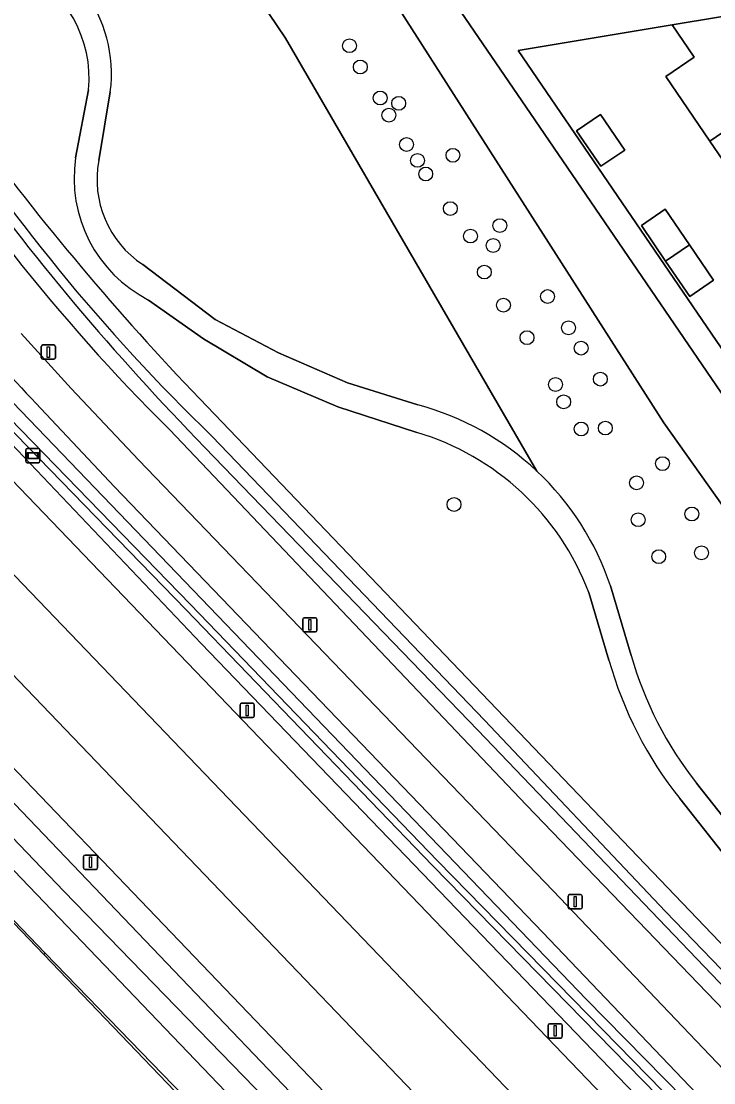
# Model space of a CAD drawing. Extents: x 155275 to 156265, y 382654 to 383635.
# Drawn here: x 155380.7 to 155429.6, y 382926 to 383000.9 of the extents above; entities that cross this region are included whole.
import ezdxf

# ---------------------------------------------------------------- set-up
doc = ezdxf.new("R2010")
doc.units = 0
for name, color, linetype in [('IMGEO_Berm_groen', 7, 'Continuous'), ('IMGEO_Boom', 7, 'Continuous'), ('IMGEO_Erf', 7, 'Continuous'), ('IMGEO_Fietspad_gesloten', 7, 'Continuous'), ('IMGEO_Groenvoorziening', 7, 'Continuous'), ('IMGEO_Lichtmast', 7, 'Continuous'), ('IMGEO_Oever', 7, 'Continuous'), ('IMGEO_Pand', 7, 'Continuous'), ('IMGEO_Rijbaan_regionaal_gesloten', 7, 'Continuous'), ('IMGEO_Voetpad_halfverhard', 7, 'Continuous'), ('IMGEO_Voetpad_open', 7, 'Continuous'), ('IMGEO_Waterloop', 7, 'Continuous'), ('IMGEO_Wegwijzer', 7, 'Continuous')]:
    doc.layers.add(name, color=color, linetype=linetype)

msp = doc.modelspace()

# ---------------------------------------------------------------- linework, layer by layer
at = {"layer": 'IMGEO_Berm_groen'}
for points in [[(155437.275, 382888.537), (155281.344, 383051.211)], [(155282.267, 383047.629), (155302.997, 383026.374), (155416.528, 382907.651), (155426.247, 382897.413), (155425.49, 382896.737)], [(155425.49, 382896.737), (155415.416, 382906.833), (155383.699, 382939.465), (155304.78, 383021.924), (155281.253, 383046.66)], [(155279.261, 383046.251), (155414.868, 382904.713), (155426.578, 382892.545), (155428.419, 382890.877)], [(155377.061, 382977.285), (155378.928, 382975.158), (155420.564, 382931.861), (155428.837, 382923.426), (155432.495, 382919.332), (155435.67, 382915.583), (155435.699, 382915.55), (155440.289, 382910.148), (155443.7, 382905.503), (155449.03, 382899.261), (155447.774, 382897.917), (155441.782, 382904.424), (155434.724, 382913.469), (155433.835, 382914.566), (155428.239, 382920.741), (155393.397, 382956.947), (155379.965, 382971.066)], [(155446.983, 382895.628), (155452.599, 382889.919), (155454.538, 382887.999), (155454.868, 382888.278), (155452.359, 382899.653), (155450.523, 382901.964), (155417.502, 382936.566), (155387.267, 382968.01), (155382.074, 382973.524)], [(155378.866, 382969.662), (155427.367, 382919.186)]]:
    msp.add_lwpolyline(points, dxfattribs=at)
msp.add_lwpolyline([(155382.277, 382935.001), (155382.376, 382935.096), (155274.819, 383047.261), (155274.727, 383047.171), (155319.956, 382999.999), (155350.418, 382968.229)], close=True, dxfattribs=at)
msp.add_arc((155523.942, 383107.603), 195.202, 218.67401, 223.3833, dxfattribs=at)
at = {"layer": 'IMGEO_Boom'}
for centre in [(155403.857, 382999.13), (155404.617, 382997.629), (155406.025, 382995.44), (155407.327, 382995.067), (155406.637, 382994.228), (155407.883, 382992.163), (155411.155, 382991.398), (155408.652, 382991.038), (155409.235, 382990.08), (155410.97, 382987.636), (155414.466, 382986.437), (155412.395, 382985.699), (155413.999, 382985.029), (155413.369, 382983.159), (155414.718, 382980.819), (155417.835, 382981.429), (155416.383, 382978.531), (155419.307, 382979.227), (155420.2, 382977.795), (155421.561, 382975.607), (155418.395, 382975.227), (155418.967, 382974.005), (155420.212, 382972.086), (155421.913, 382972.151), (155425.95, 382969.641), (155424.117, 382968.287), (155411.233, 382966.753), (155428.019, 382966.088), (155424.225, 382965.682), (155425.68, 382963.078), (155428.7, 382963.351)]:
    msp.add_circle(centre, 0.489, dxfattribs=at)
at = {"layer": 'IMGEO_Erf'}
msp.add_lwpolyline([(155432.38, 382987.855), (155429.278, 382992.407), (155426.176, 382996.958), (155428.174, 382998.324), (155426.622, 383000.594), (155415.754, 382998.795), (155421.418, 382990.501), (155464.622, 382927.23)], dxfattribs=at)
for points in [[(155421.592, 382990.62), (155419.877, 382993.127), (155421.562, 382994.28), (155423.277, 382991.772)], [(155429.552, 382982.595), (155427.867, 382981.443), (155426.161, 382983.939), (155424.454, 382986.435), (155426.139, 382987.587), (155427.846, 382985.091)]]:
    msp.add_lwpolyline(points, close=True, dxfattribs=at)
at = {"layer": 'IMGEO_Fietspad_gesloten'}
for points in [[(155279.516, 383049.469), (155281.344, 383051.211), (155280.12, 383052.488), (155274.819, 383047.261), (155382.376, 382935.096), (155396.682, 382920.348), (155411.8, 382904.604), (155427.596, 382888.164), (155439.855, 382875.441), (155446.27, 382868.802), (155448.602, 382866.131), (155448.987, 382865.586), (155449.17, 382865.237), (155449.186, 382865.219)], [(155449.186, 382865.219), (155450.258, 382867.867), (155447.713, 382870.572), (155433.115, 382885.819), (155428.419, 382890.877), (155426.578, 382892.545), (155414.868, 382904.713), (155279.261, 383046.251)], [(155467.471, 382885.215), (155466.274, 382886.546), (155462.125, 382891.56), (155457.382, 382897.564), (155452.381, 382903.663), (155418.229, 382939.486), (155388.973, 382969.911), (155384.202, 382974.94), (155380.679, 382978.82)], [(155382.074, 382973.524), (155387.267, 382968.01), (155417.502, 382936.566), (155450.523, 382901.964), (155452.359, 382899.653), (155456.126, 382894.796), (155459.802, 382890.211), (155463.42, 382885.872), (155465.744, 382883.339)]]:
    msp.add_lwpolyline(points, dxfattribs=at)
msp.add_arc((155523.942, 383107.603), 195.202, 218.67401, 223.3833, dxfattribs=at)
at = {"layer": 'IMGEO_Groenvoorziening'}
for points in [[(155328.614, 383091.19), (155327.888, 383090.483), (155308.04, 383071.156), (155305.317, 383068.484), (155288.375, 383051.862), (155287.661, 383051.161), (155442.782, 382889.374), (155447.09, 382884.981), (155450.038, 382881.825), (155452.242, 382883.926), (155441.293, 382895.656), (155436.926, 382900.682), (155433.165, 382905.476)], [(155416.626, 382994.342), (155408.98, 383005.536), (155405.665, 383004.391), (155426.03, 382972.515), (155450.141, 382938.572), (155450.906, 382935.259), (155448.856, 382932.565), (155446.663, 382930.282)], [(155446.663, 382930.282), (155448.856, 382932.565), (155450.906, 382935.259), (155450.141, 382938.572), (155426.03, 382972.515), (155405.665, 383004.391)], [(155397.023, 383003.106), (155399.344, 382999.669), (155417.082, 382969.113)], [(155399.344, 382999.669), (155397.023, 383003.106)], [(155417.082, 382969.113), (155399.344, 382999.669)], [(155384.519, 382991.213), (155385.444, 382996.019)], [(155386.974, 382995.887), (155386.162, 382991.024)], [(155453.817, 382932.648), (155457.031, 382931.517), (155460.318, 382930.181), (155463.032, 382926.144), (155463.155, 382926.228), (155416.626, 382994.342)], [(155389.263, 382983.683), (155394.376, 382979.807), (155398.833, 382977.456), (155403.707, 382975.336), (155408.674, 382973.788)], [(155408.606, 382971.844), (155403.025, 382973.65), (155398.04, 382975.765), (155393.545, 382978.447), (155389.674, 382981.185)], [(155380.679, 382978.82), (155384.202, 382974.94), (155388.973, 382969.911), (155418.229, 382939.486), (155452.381, 382903.663), (155457.382, 382897.564), (155462.125, 382891.56), (155466.274, 382886.546), (155466.522, 382886.637), (155468.811, 382887.342)], [(155393.288, 382974.213), (155447.775, 382917.285)], [(155447.775, 382917.285), (155454.703, 382909.926), (155460.293, 382903.543), (155463.956, 382899.45), (155466.518, 382897.024), (155467.762, 382895.538), (155468.224, 382894.705), (155468.233, 382894.159), (155467.888, 382893.76), (155466.948, 382893.209), (155466.064, 382892.869), (155465.377, 382892.557), (155464.556, 382892.407), (155463.66, 382893.099), (155462.999, 382893.797), (155462.379, 382895.436), (155460.89, 382898.156), (155455.27, 382904.593), (155445.485, 382915.19), (155436.945, 382924.144), (155416.355, 382945.549), (155391.148, 382972.039)], [(155426.969, 382912.9), (155423.221, 382916.929), (155374.084, 382968.1)], [(155422.168, 382955.776), (155420.743, 382960.559)], [(155422.276, 382961.016), (155423.733, 382956.107)], [(155428.35, 382947.092), (155438.264, 382934.539)], [(155437.014, 382933.541), (155427.167, 382946.015)]]:
    msp.add_lwpolyline(points, dxfattribs=at)
for centre, radius, start, end in [((155376.838, 382996.816), 8.643, 354.71049, 63.51155), ((155377.311, 382997.145), 9.744, 352.58077, 37.3348), ((155486.723, 383068.331), 135.671, 211.17256, 225.21409), ((155531.513, 383106.836), 191.56, 216.3212, 223.81502), ((155394.07, 382989.784), 9.657, 171.4878, 242.92403), ((155393.217, 382989.679), 7.182, 169.2049, 236.59564), ((155403.58, 382954.727), 19.73, 46.81397, 75.03633), ((155403.264, 382953.93), 18.693, 20.7699, 73.39665), ((155403.574, 382954.733), 19.729, 18.56857, 46.78952), ((155448.949, 382963.331), 26.23, 195.98716, 218.25103), ((155448.447, 382963.074), 27.274, 195.52049, 218.71713)]:
    msp.add_arc(centre, radius, start, end, dxfattribs=at)
at = {"layer": 'IMGEO_Lichtmast'}
for p, q in [((155382.104, 382977.114), (155382.104, 382977.914)), ((155382.104, 382977.914), (155382.104, 382977.114)), ((155382.204, 382978.014), (155382.994, 382978.014)), ((155382.994, 382978.014), (155382.204, 382978.014)), ((155383.094, 382977.914), (155383.094, 382977.114)), ((155383.094, 382977.114), (155383.094, 382977.914)), ((155382.994, 382977.014), (155382.204, 382977.014)), ((155382.204, 382977.014), (155382.994, 382977.014)), ((155400.555, 382957.867), (155400.555, 382958.667)), ((155400.555, 382958.667), (155400.555, 382957.867)), ((155400.655, 382958.767), (155401.445, 382958.767)), ((155401.445, 382958.767), (155400.655, 382958.767)), ((155401.545, 382958.667), (155401.545, 382957.867)), ((155401.545, 382957.867), (155401.545, 382958.667)), ((155401.445, 382957.767), (155400.655, 382957.767)), ((155400.655, 382957.767), (155401.445, 382957.767)), ((155396.141, 382951.827), (155396.141, 382952.627)), ((155396.141, 382952.627), (155396.141, 382951.827)), ((155396.241, 382952.727), (155397.031, 382952.727)), ((155397.031, 382952.727), (155396.241, 382952.727)), ((155397.131, 382952.627), (155397.131, 382951.827)), ((155397.131, 382951.827), (155397.131, 382952.627)), ((155397.031, 382951.727), (155396.241, 382951.727)), ((155396.241, 382951.727), (155397.031, 382951.727)), ((155385.087, 382941.109), (155385.087, 382941.909)), ((155385.087, 382941.909), (155385.087, 382941.109)), ((155385.187, 382942.009), (155385.977, 382942.009)), ((155385.977, 382942.009), (155385.187, 382942.009)), ((155386.077, 382941.909), (155386.077, 382941.109)), ((155386.077, 382941.109), (155386.077, 382941.909)), ((155385.977, 382941.009), (155385.187, 382941.009)), ((155385.187, 382941.009), (155385.977, 382941.009)), ((155419.28, 382938.331), (155419.28, 382939.131)), ((155419.28, 382939.131), (155419.28, 382938.331)), ((155419.38, 382939.231), (155420.17, 382939.231)), ((155420.17, 382939.231), (155419.38, 382939.231)), ((155420.27, 382939.131), (155420.27, 382938.331)), ((155420.27, 382938.331), (155420.27, 382939.131)), ((155420.17, 382938.231), (155419.38, 382938.231)), ((155419.38, 382938.231), (155420.17, 382938.231)), ((155417.876, 382929.211), (155417.876, 382930.011)), ((155417.876, 382930.011), (155417.876, 382929.211)), ((155417.976, 382930.111), (155418.766, 382930.111)), ((155418.766, 382930.111), (155417.976, 382930.111)), ((155418.866, 382930.011), (155418.866, 382929.211)), ((155418.866, 382929.211), (155418.866, 382930.011)), ((155418.766, 382929.111), (155417.976, 382929.111)), ((155417.976, 382929.111), (155418.766, 382929.111))]:
    msp.add_line(p, q, dxfattribs=at)
for points in [[(155382.524, 382977.889), (155382.674, 382977.889), (155382.674, 382977.139), (155382.524, 382977.139), (155382.524, 382977.889)], [(155400.975, 382958.642), (155401.125, 382958.642), (155401.125, 382957.892), (155400.975, 382957.892), (155400.975, 382958.642)], [(155396.561, 382952.602), (155396.711, 382952.602), (155396.711, 382951.852), (155396.561, 382951.852), (155396.561, 382952.602)], [(155385.507, 382941.884), (155385.657, 382941.884), (155385.657, 382941.134), (155385.507, 382941.134), (155385.507, 382941.884)], [(155419.7, 382939.106), (155419.85, 382939.106), (155419.85, 382938.356), (155419.7, 382938.356), (155419.7, 382939.106)], [(155418.296, 382929.986), (155418.446, 382929.986), (155418.446, 382929.236), (155418.296, 382929.236), (155418.296, 382929.986)]]:
    msp.add_lwpolyline(points, dxfattribs=at)
for centre, start, end in [((155382.204, 382977.914), 90, 180), ((155382.204, 382977.914), 90, 180), ((155382.994, 382977.914), 0, 90), ((155382.994, 382977.914), 360, 90), ((155382.204, 382977.114), 180, 270), ((155382.204, 382977.114), 180, 270), ((155382.994, 382977.114), 270, 0), ((155382.994, 382977.114), 270, 0), ((155400.655, 382958.667), 90, 180), ((155400.655, 382958.667), 90, 180), ((155401.445, 382958.667), 0, 90), ((155401.445, 382958.667), 360, 90), ((155400.655, 382957.867), 180, 270), ((155400.655, 382957.867), 180, 270), ((155401.445, 382957.867), 270, 0), ((155401.445, 382957.867), 270, 0), ((155396.241, 382952.627), 90, 180), ((155396.241, 382952.627), 90, 180), ((155397.031, 382952.627), 0, 90), ((155397.031, 382952.627), 360, 90), ((155396.241, 382951.827), 180, 270), ((155396.241, 382951.827), 180, 270), ((155397.031, 382951.827), 270, 0), ((155397.031, 382951.827), 270, 0), ((155385.187, 382941.909), 90, 180), ((155385.187, 382941.909), 90, 180), ((155385.977, 382941.909), 0, 90), ((155385.977, 382941.909), 360, 90), ((155385.187, 382941.109), 180, 270), ((155385.187, 382941.109), 180, 270), ((155385.977, 382941.109), 270, 0), ((155385.977, 382941.109), 270, 0), ((155419.38, 382939.131), 90, 180), ((155419.38, 382939.131), 90, 180), ((155420.17, 382939.131), 0, 90), ((155420.17, 382939.131), 360, 90), ((155419.38, 382938.331), 180, 270), ((155419.38, 382938.331), 180, 270), ((155420.17, 382938.331), 270, 0), ((155420.17, 382938.331), 270, 0), ((155417.976, 382930.011), 90, 180), ((155417.976, 382930.011), 90, 180), ((155418.766, 382930.011), 0, 90), ((155418.766, 382930.011), 360, 90), ((155417.976, 382929.211), 180, 270), ((155417.976, 382929.211), 180, 270), ((155418.766, 382929.211), 270, 0), ((155418.766, 382929.211), 270, 0)]:
    msp.add_arc(centre, 0.1, start, end, dxfattribs=at)
at = {"layer": 'IMGEO_Oever'}
for points in [[(155425.606, 382925.031), (155409.717, 382941.277), (155392.295, 382959.355), (155376.321, 382975.769), (155369.926, 382983.585), (155363.024, 382993.696), (155358.597, 383002.385), (155354.981, 383011.188), (155352.608, 383020.25)], [(155353.08, 383020.354), (155355.441, 383011.342), (155359.036, 383002.587), (155363.441, 382993.943), (155370.314, 382983.875), (155376.682, 382976.092), (155392.642, 382959.692), (155410.064, 382941.614), (155425.961, 382925.36)], [(155420.564, 382931.861), (155378.928, 382975.158), (155377.061, 382977.285)], [(155391.148, 382972.039), (155416.355, 382945.549), (155436.945, 382924.144), (155445.485, 382915.19), (155455.27, 382904.593), (155460.89, 382898.156), (155462.379, 382895.436), (155462.999, 382893.797), (155463.66, 382893.099), (155464.556, 382892.407), (155465.377, 382892.557), (155466.064, 382892.869), (155466.948, 382893.209), (155467.888, 382893.76), (155468.233, 382894.159), (155468.224, 382894.705), (155467.762, 382895.538), (155466.518, 382897.024), (155463.956, 382899.45), (155460.293, 382903.543), (155454.703, 382909.926), (155447.775, 382917.285), (155393.288, 382974.213)], [(155394.163, 382971.559), (155413.378, 382951.535), (155426.165, 382938.046), (155446.47, 382917.004)], [(155379.965, 382971.066), (155393.397, 382956.947), (155428.239, 382920.741), (155433.835, 382914.566), (155434.724, 382913.469), (155441.782, 382904.424), (155447.774, 382897.917), (155449.03, 382899.261), (155443.7, 382905.503), (155440.289, 382910.148), (155435.699, 382915.55), (155435.67, 382915.583), (155432.495, 382919.332), (155428.837, 382923.426), (155420.564, 382931.861)], [(155446.47, 382917.004), (155455.076, 382907.87), (155458.688, 382903.767), (155461.85, 382899.868), (155465.852, 382894.549), (155466.325, 382893.762), (155465.272, 382893.187), (155464.84, 382894.03), (155461.288, 382899.411), (155458.196, 382903.31), (155445.925, 382916.371), (155412.904, 382950.833), (155393.654, 382970.786)]]:
    msp.add_lwpolyline(points, dxfattribs=at)
for centre, radius, start, end in [((155486.723, 383068.331), 135.671, 211.17256, 225.21409), ((155487.706, 383068.519), 134.727, 212.4373, 226.02746), ((155531.513, 383106.836), 191.56, 216.3212, 223.81502), ((155521.084, 383095.703), 178.446, 215.65457, 224.42947)]:
    msp.add_arc(centre, radius, start, end, dxfattribs=at)
at = {"layer": 'IMGEO_Pand'}
for points in [[(155438.739, 382998.854), (155436.437, 383002.224), (155426.622, 383000.594), (155428.174, 382998.324), (155426.176, 382996.958), (155429.278, 382992.407)], [(155441.846, 382994.306), (155438.739, 382998.854), (155429.278, 382992.407), (155432.38, 382987.855), (155433.38, 382988.537)], [(155421.562, 382994.28), (155419.877, 382993.127), (155421.592, 382990.62), (155423.277, 382991.772)], [(155426.139, 382987.587), (155424.454, 382986.435), (155426.161, 382983.939), (155427.846, 382985.091)], [(155427.846, 382985.091), (155426.161, 382983.939), (155427.867, 382981.443), (155429.552, 382982.595)]]:
    msp.add_lwpolyline(points, close=True, dxfattribs=at)
at = {"layer": 'IMGEO_Rijbaan_regionaal_gesloten'}
for points in [[(155287.661, 383051.161), (155284.558, 383054.398), (155281.344, 383051.211), (155437.275, 382888.537), (155443.924, 382881.684), (155450.367, 382874.978), (155452.668, 382872.378)], [(155455.495, 382876.107), (155453.147, 382878.496), (155450.038, 382881.825), (155447.09, 382884.981), (155442.782, 382889.374), (155287.661, 383051.161)], [(155427.367, 382919.186), (155378.866, 382969.662)], [(155374.084, 382968.1), (155423.221, 382916.929), (155426.969, 382912.9)]]:
    msp.add_lwpolyline(points, dxfattribs=at)
at = {"layer": 'IMGEO_Voetpad_halfverhard'}
for points in [[(155385.444, 382996.019), (155384.519, 382991.213)], [(155386.162, 382991.024), (155386.974, 382995.887)], [(155403.707, 382975.336), (155398.833, 382977.456), (155394.376, 382979.807), (155389.263, 382983.683)], [(155389.674, 382981.185), (155393.545, 382978.447), (155398.04, 382975.765), (155403.025, 382973.65), (155408.606, 382971.844)], [(155408.674, 382973.788), (155403.707, 382975.336)], [(155420.743, 382960.559), (155422.168, 382955.776)], [(155423.733, 382956.107), (155422.276, 382961.016)], [(155438.264, 382934.539), (155428.35, 382947.092)], [(155427.167, 382946.015), (155437.014, 382933.541)]]:
    msp.add_lwpolyline(points, dxfattribs=at)
for centre, radius, start, end in [((155376.838, 382996.816), 8.643, 354.71049, 63.51155), ((155377.311, 382997.145), 9.744, 352.58077, 37.3348), ((155394.07, 382989.784), 9.657, 171.4878, 242.92403), ((155393.217, 382989.679), 7.182, 169.2049, 236.59564), ((155403.58, 382954.727), 19.73, 46.81397, 75.03633), ((155403.264, 382953.93), 18.693, 20.7699, 73.39665), ((155403.574, 382954.733), 19.729, 18.56857, 46.78952), ((155448.949, 382963.331), 26.23, 195.98716, 218.25103), ((155448.447, 382963.074), 27.274, 195.52049, 218.71713)]:
    msp.add_arc(centre, radius, start, end, dxfattribs=at)
at = {"layer": 'IMGEO_Voetpad_open'}
for points in [[(155408.98, 383005.536), (155416.626, 382994.342), (155463.155, 382926.228)], [(155464.622, 382927.23), (155421.418, 382990.501), (155415.754, 382998.795), (155426.622, 383000.594), (155436.437, 383002.224)]]:
    msp.add_lwpolyline(points, dxfattribs=at)
msp.add_lwpolyline([(155382.277, 382935.001), (155449.17, 382865.237), (155448.987, 382865.586), (155448.602, 382866.131), (155446.27, 382868.802), (155439.855, 382875.441), (155427.596, 382888.164), (155411.8, 382904.604), (155396.682, 382920.348), (155382.376, 382935.096)], close=True, dxfattribs=at)
at = {"layer": 'IMGEO_Waterloop'}
for points in [[(155281.253, 383046.66), (155304.78, 383021.924), (155383.699, 382939.465), (155415.416, 382906.833), (155425.49, 382896.737), (155426.247, 382897.413), (155416.528, 382907.651), (155302.997, 383026.374), (155282.267, 383047.629)], [(155352.608, 383020.25), (155354.981, 383011.188), (155358.597, 383002.385), (155363.024, 382993.696), (155369.926, 382983.585), (155376.321, 382975.769), (155392.295, 382959.355), (155409.717, 382941.277), (155425.606, 382925.031)], [(155425.961, 382925.36), (155410.064, 382941.614), (155392.642, 382959.692), (155376.682, 382976.092), (155370.314, 382983.875), (155363.441, 382993.943), (155359.036, 383002.587), (155355.441, 383011.342), (155353.08, 383020.354)], [(155393.654, 382970.786), (155412.904, 382950.833), (155445.925, 382916.371), (155458.196, 382903.31), (155461.288, 382899.411), (155464.84, 382894.03), (155465.272, 382893.187), (155466.325, 382893.762), (155465.852, 382894.549), (155461.85, 382899.868), (155458.688, 382903.767), (155455.076, 382907.87), (155446.47, 382917.004), (155426.165, 382938.046), (155413.378, 382951.535), (155394.163, 382971.559)]]:
    msp.add_lwpolyline(points, dxfattribs=at)
for centre, radius, start, end in [((155487.706, 383068.519), 134.727, 212.4373, 226.02746), ((155521.084, 383095.703), 178.446, 215.65457, 224.42947)]:
    msp.add_arc(centre, radius, start, end, dxfattribs=at)
at = {"layer": 'IMGEO_Wegwijzer'}
for p, q in [((155381.012, 382969.804), (155381.012, 382970.604)), ((155381.012, 382970.604), (155381.012, 382969.804)), ((155381.112, 382970.704), (155381.902, 382970.704)), ((155381.902, 382970.704), (155381.112, 382970.704)), ((155382.002, 382970.604), (155382.002, 382969.804)), ((155382.002, 382969.804), (155382.002, 382970.604)), ((155381.902, 382969.704), (155381.112, 382969.704)), ((155381.112, 382969.704), (155381.902, 382969.704))]:
    msp.add_line(p, q, dxfattribs=at)
for points in [[(155381.113, 382970.436), (155381.901, 382970.436), (155381.901, 382969.972), (155381.113, 382969.972), (155381.113, 382970.436)], [(155381.178, 382970.371), (155381.178, 382970.037), (155381.836, 382970.037), (155381.836, 382970.371), (155381.178, 382970.371)]]:
    msp.add_lwpolyline(points, dxfattribs=at)
for centre, start, end in [((155381.112, 382970.604), 90, 180), ((155381.112, 382970.604), 90, 180), ((155381.902, 382970.604), 0, 90), ((155381.902, 382970.604), 360, 90), ((155381.112, 382969.804), 180, 270), ((155381.112, 382969.804), 180, 270), ((155381.902, 382969.804), 270, 0), ((155381.902, 382969.804), 270, 0)]:
    msp.add_arc(centre, 0.1, start, end, dxfattribs=at)

doc.saveas('drawing.dxf')
